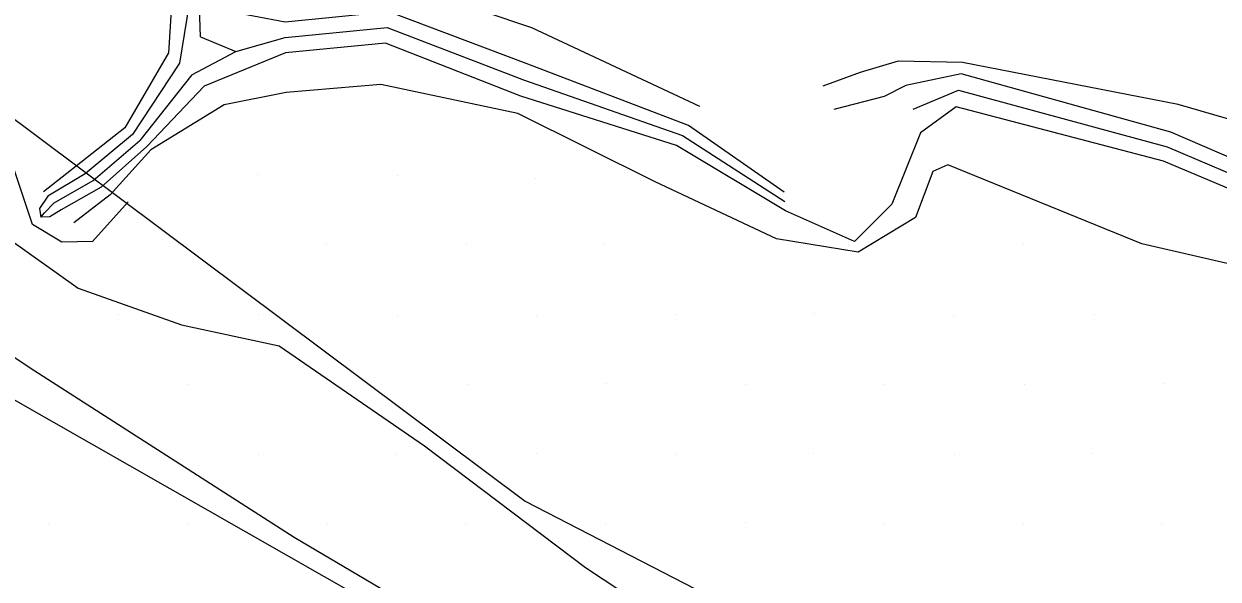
# Model space of a CAD drawing. Extents: x 1602514 to 1609837, y 863887 to 871157.
# Drawn here: x 1606212.5 to 1606394.3, y 865862.1 to 865946.5 of the extents above; entities that cross this region are included whole.
import ezdxf

# ---------------------------------------------------------------- set-up
doc = ezdxf.new("R2010")
doc.units = 0
for name, color, linetype in [('Survey-Entrances', 7, 'Continuous'), ('Survey-Flow line', 7, 'Continuous'), ('Survey-Ridge Lines', 7, 'Continuous'), ('Survey-Spot dirt', 7, 'Continuous'), ('Survey-Vegetation trees', 7, 'Continuous')]:
    doc.layers.add(name, color=color, linetype=linetype)

msp = doc.modelspace()

# ---------------------------------------------------------------- linework, layer by layer
at = {"layer": 'Survey-Entrances'}
for points in [[(1605874.24, 866215.49), (1605913.65, 866199.23), (1605935.58, 866185.16), (1605958.16, 866164.19), (1605974.98, 866146.63), (1605998.7, 866117.05), (1606035.1, 866072.5), (1606068.65, 866035.27), (1606104.47, 866001.05), (1606132.91, 865973.33), (1606151.35, 865956.5), (1606177.35, 865940.41), (1606202.53, 865919.27), (1606220.73, 865906.35), (1606236.49, 865900.74), (1606251.35, 865897.57), (1606273.45, 865882.37), (1606297.99, 865863.83), (1606322.52, 865847.66), (1606339.42, 865830.91), (1606374.43, 865812.05), (1606392.71, 865802.22), (1606466.05, 865757.66)], [(1605874.24, 866215.49), (1605913.65, 866199.23), (1605935.58, 866185.16), (1605958.16, 866164.19), (1605974.98, 866146.63), (1605998.7, 866117.05), (1606035.1, 866072.5), (1606068.65, 866035.27), (1606104.47, 866001.05), (1606132.91, 865973.33), (1606151.35, 865956.5), (1606177.35, 865940.41), (1606202.53, 865919.27), (1606220.73, 865906.35), (1606236.49, 865900.74), (1606251.35, 865897.57), (1606273.45, 865882.37), (1606297.99, 865863.83), (1606322.52, 865847.66), (1606339.42, 865830.91), (1606374.43, 865812.05), (1606392.71, 865802.22), (1606466.05, 865757.66)], [(1605980.44, 866121.09), (1606019.19, 866074.99), (1606085.73, 866003.01), (1606144.44, 865944.55), (1606164.35, 865927.19), (1606213.4, 865894.19), (1606253.63, 865868.44), (1606340.93, 865816.94), (1606394.59, 865787.87), (1606454.14, 865751.62), (1606496.71, 865723.41), (1606531.8, 865703.74), (1606585.26, 865664.88), (1606641.47, 865621.48)], [(1605980.44, 866121.09), (1606019.19, 866074.99), (1606085.73, 866003.01), (1606144.44, 865944.55), (1606164.35, 865927.19), (1606213.4, 865894.19), (1606253.63, 865868.44), (1606340.93, 865816.94), (1606394.59, 865787.87), (1606454.14, 865751.62), (1606496.71, 865723.41), (1606531.8, 865703.74), (1606585.26, 865664.88), (1606641.47, 865621.48)]]:
    msp.add_lwpolyline(points, dxfattribs=at)
at = {"layer": 'Survey-Flow line'}
for p, q in [((1606239.38, 865944.58), (1606239.09, 865952.72)), ((1606239.38, 865944.58), (1606239.09, 865952.72)), ((1606239.38, 865944.58), (1606244.76, 865942.35)), ((1606239.38, 865944.58), (1606244.76, 865942.35)), ((1606238.05, 865938.79), (1606230.12, 865928.81)), ((1606238.05, 865938.79), (1606230.12, 865928.81))]:
    msp.add_line(p, q, dxfattribs=at)
for points in [[(1606238.05, 865938.79), (1606244.76, 865942.35), (1606252.27, 865944.45), (1606267.81, 865945.98), (1606288.53, 865938.04), (1606312.77, 865929.56), (1606328.34, 865919.51)], [(1606238.05, 865938.79), (1606244.76, 865942.35), (1606252.27, 865944.45), (1606267.81, 865945.98), (1606288.53, 865938.04), (1606312.77, 865929.56), (1606328.34, 865919.51)], [(1606347.89, 865933.57), (1606354.8, 865936.44), (1606386.55, 865927.85), (1606417.1, 865914.85), (1606440.47, 865904.45), (1606448.18, 865898.77)], [(1606347.89, 865933.57), (1606354.8, 865936.44), (1606386.55, 865927.85), (1606417.1, 865914.85), (1606440.47, 865904.45), (1606448.18, 865898.77)], [(1606215.07, 865917.15), (1606215.63, 865917.8), (1606217.1, 865919.3), (1606223, 865922.71), (1606230.12, 865928.81)], [(1606215.07, 865917.15), (1606215.63, 865917.8), (1606217.1, 865919.3), (1606223, 865922.71), (1606230.12, 865928.81)]]:
    msp.add_lwpolyline(points, dxfattribs=at)
at = {"layer": 'Survey-Ridge Lines'}
for points in [[(1606315.39, 865933.98), (1606289.82, 865945.94), (1606268.64, 865953.07), (1606252.15, 865951.81), (1606245.45, 865957.83), (1606241.32, 865967.05), (1606238.84, 865974.43)], [(1606315.39, 865933.98), (1606289.82, 865945.94), (1606268.64, 865953.07), (1606252.15, 865951.81), (1606245.45, 865957.83), (1606241.32, 865967.05), (1606238.84, 865974.43)], [(1606328.26, 865920.92), (1606313.67, 865931.08), (1606288.94, 865940.51), (1606268.1, 865948.39), (1606252.23, 865946.78), (1606242.59, 865948.62), (1606240.18, 865953.6), (1606238.65, 865956.77), (1606238.5, 865960.78), (1606238.93, 865966.21)], [(1606328.26, 865920.92), (1606313.67, 865931.08), (1606288.94, 865940.51), (1606268.1, 865948.39), (1606252.23, 865946.78), (1606242.59, 865948.62), (1606240.18, 865953.6), (1606238.65, 865956.77), (1606238.5, 865960.78), (1606238.93, 865966.21)], [(1606234.86, 865956.72), (1606236.72, 865955.54), (1606237.99, 865951.84), (1606236.18, 865940.54)], [(1606234.86, 865956.72), (1606236.72, 865955.54), (1606237.99, 865951.84), (1606236.18, 865940.54)], [(1606233.21, 865953.3), (1606234.95, 865949.4), (1606234.49, 865942.12), (1606227.84, 865930.71), (1606220.42, 865924.87), (1606215.45, 865921.01)], [(1606233.21, 865953.3), (1606234.95, 865949.4), (1606234.49, 865942.12), (1606227.84, 865930.71), (1606220.42, 865924.87), (1606215.45, 865921.01)], [(1606328.43, 865918.09), (1606311.87, 865928.03), (1606288.14, 865935.56), (1606267.54, 865943.58), (1606252.31, 865942.11)], [(1606328.43, 865918.09), (1606311.87, 865928.03), (1606288.14, 865935.56), (1606267.54, 865943.58), (1606252.31, 865942.11)], [(1606236.18, 865940.54), (1606229.03, 865929.72), (1606221.79, 865923.73), (1606216.1, 865920.35), (1606214.85, 865918.44), (1606215.07, 865917.15)], [(1606236.18, 865940.54), (1606229.03, 865929.72), (1606221.79, 865923.73), (1606216.1, 865920.35), (1606214.85, 865918.44), (1606215.07, 865917.15)], [(1606252.31, 865942.11), (1606239.92, 865937.04)], [(1606252.31, 865942.11), (1606239.92, 865937.04)], [(1606472.32, 865914.95), (1606473.05, 865909.16), (1606458.91, 865902.99), (1606453.25, 865902.85), (1606445.51, 865908.96), (1606420.84, 865924.84), (1606388.23, 865934.27), (1606355.41, 865940.64), (1606345.61, 865940.88), (1606339.79, 865939.16), (1606334.12, 865937.05)], [(1606472.32, 865914.95), (1606473.05, 865909.16), (1606458.91, 865902.99), (1606453.25, 865902.85), (1606445.51, 865908.96), (1606420.84, 865924.84), (1606388.23, 865934.27), (1606355.41, 865940.64), (1606345.61, 865940.88), (1606339.79, 865939.16), (1606334.12, 865937.05)], [(1606459.6, 865817.45), (1606455.42, 865841.11), (1606454.1, 865852.99), (1606455.41, 865864.58), (1606458.85, 865888.8), (1606449.69, 865899.94), (1606442.44, 865906.21), (1606417.85, 865916.85), (1606387.14, 865930.07), (1606355.17, 865938.95), (1606346.77, 865937.17)], [(1606459.6, 865817.45), (1606455.42, 865841.11), (1606454.1, 865852.99), (1606455.41, 865864.58), (1606458.85, 865888.8), (1606449.69, 865899.94), (1606442.44, 865906.21), (1606417.85, 865916.85), (1606387.14, 865930.07), (1606355.17, 865938.95), (1606346.77, 865937.17)], [(1606213.79, 865916), (1606210.99, 865924.4), (1606204.32, 865932.93), (1606193.84, 865938.45)], [(1606213.79, 865916), (1606210.99, 865924.4), (1606204.32, 865932.93), (1606193.84, 865938.45)], [(1606239.92, 865937.04), (1606231.2, 865927.9), (1606224.23, 865921.71), (1606218.13, 865918.27), (1606216.41, 865917.18), (1606215.07, 865917.15)], [(1606239.92, 865937.04), (1606231.2, 865927.9), (1606224.23, 865921.71), (1606218.13, 865918.27), (1606216.41, 865917.18), (1606215.07, 865917.15)], [(1606451.36, 865811.7), (1606442.83, 865837.38), (1606441.31, 865854.63), (1606443, 865869.78), (1606443.22, 865883.31), (1606438, 865890.41), (1606432.24, 865897.05), (1606413.76, 865905.93), (1606382.71, 865913.07), (1606353.18, 865925.11), (1606350.87, 865924.06), (1606348.25, 865917.08), (1606339.53, 865911.81), (1606327.07, 865913.83), (1606308.62, 865922.52), (1606287.7, 865932.91), (1606266.81, 865937.3), (1606252.41, 865936.08), (1606242.97, 865934.2), (1606231.81, 865927.39), (1606225.62, 865920.55), (1606220.07, 865916.29)], [(1606451.36, 865811.7), (1606442.83, 865837.38), (1606441.31, 865854.63), (1606443, 865869.78), (1606443.22, 865883.31), (1606438, 865890.41), (1606432.24, 865897.05), (1606413.76, 865905.93), (1606382.71, 865913.07), (1606353.18, 865925.11), (1606350.87, 865924.06), (1606348.25, 865917.08), (1606339.53, 865911.81), (1606327.07, 865913.83), (1606308.62, 865922.52), (1606287.7, 865932.91), (1606266.81, 865937.3), (1606252.41, 865936.08), (1606242.97, 865934.2), (1606231.81, 865927.39), (1606225.62, 865920.55), (1606220.07, 865916.29)], [(1606346.77, 865937.17), (1606343.46, 865935.51), (1606335.78, 865933.51)], [(1606346.77, 865937.17), (1606343.46, 865935.51), (1606335.78, 865933.51)], [(1606455.76, 865814.77), (1606445.88, 865838.28), (1606445.24, 865854.13), (1606449.57, 865867.03), (1606452.55, 865886.59), (1606446.74, 865897.54), (1606438.51, 865902.69), (1606416.35, 865912.85), (1606385.98, 865925.63), (1606354.45, 865933.93), (1606349.02, 865929.97)], [(1606455.76, 865814.77), (1606445.88, 865838.28), (1606445.24, 865854.13), (1606449.57, 865867.03), (1606452.55, 865886.59), (1606446.74, 865897.54), (1606438.51, 865902.69), (1606416.35, 865912.85), (1606385.98, 865925.63), (1606354.45, 865933.93), (1606349.02, 865929.97)], [(1606349.02, 865929.97), (1606344.63, 865919.1), (1606338.96, 865913.43), (1606328.43, 865918.09)], [(1606349.02, 865929.97), (1606344.63, 865919.1), (1606338.96, 865913.43), (1606328.43, 865918.09)], [(1606228.35, 865919.46), (1606222.94, 865913.44), (1606218.27, 865913.35), (1606213.79, 865916)], [(1606228.35, 865919.46), (1606222.94, 865913.44), (1606218.27, 865913.35), (1606213.79, 865916)]]:
    msp.add_lwpolyline(points, dxfattribs=at)
at = {"layer": 'Survey-Spot dirt'}
for p, q in [((1606248.07, 865923.67), (1606248.07, 865923.67)), ((1606248.07, 865923.67), (1606248.07, 865923.67)), ((1606269.37, 865923.53), (1606269.37, 865923.53)), ((1606269.37, 865923.53), (1606269.37, 865923.53)), ((1606290.39, 865923.09), (1606290.39, 865923.09)), ((1606290.39, 865923.09), (1606290.39, 865923.09)), ((1606237.45, 865912.94), (1606237.45, 865912.94)), ((1606237.45, 865912.94), (1606237.45, 865912.94)), ((1606258.49, 865912.95), (1606258.49, 865912.95)), ((1606258.49, 865912.95), (1606258.49, 865912.95)), ((1606279.91, 865912.99), (1606279.91, 865912.99)), ((1606279.91, 865912.99), (1606279.91, 865912.99)), ((1606300.93, 865913.08), (1606300.93, 865913.08)), ((1606300.93, 865913.08), (1606300.93, 865913.08)), ((1606364.71, 865913.05), (1606364.71, 865913.05)), ((1606364.71, 865913.05), (1606364.71, 865913.05)), ((1606226.92, 865902.28), (1606226.92, 865902.28)), ((1606226.92, 865902.28), (1606226.92, 865902.28)), ((1606248.19, 865902.3), (1606248.19, 865902.3)), ((1606248.19, 865902.3), (1606248.19, 865902.3)), ((1606269.36, 865902.23), (1606269.36, 865902.23)), ((1606269.36, 865902.23), (1606269.36, 865902.23)), ((1606311.81, 865902.35), (1606311.81, 865902.35)), ((1606311.81, 865902.35), (1606311.81, 865902.35)), ((1606332.87, 865902.41), (1606332.87, 865902.41)), ((1606332.87, 865902.41), (1606332.87, 865902.41)), ((1606375.44, 865902.3), (1606375.44, 865902.3)), ((1606375.44, 865902.3), (1606375.44, 865902.3)), ((1606290.56, 865902.15), (1606290.56, 865902.15)), ((1606290.56, 865902.15), (1606290.56, 865902.15)), ((1606354.08, 865902.18), (1606354.08, 865902.18)), ((1606354.08, 865902.18), (1606354.08, 865902.18)), ((1606216.29, 865891.68), (1606216.29, 865891.68)), ((1606216.29, 865891.68), (1606216.29, 865891.68)), ((1606237.49, 865891.66), (1606237.49, 865891.66)), ((1606237.49, 865891.66), (1606237.49, 865891.66)), ((1606258.57, 865891.82), (1606258.57, 865891.82)), ((1606258.57, 865891.82), (1606258.57, 865891.82)), ((1606280.05, 865891.61), (1606280.05, 865891.61)), ((1606280.05, 865891.61), (1606280.05, 865891.61)), ((1606301.17, 865891.8), (1606301.17, 865891.8)), ((1606301.17, 865891.8), (1606301.17, 865891.8)), ((1606322.3, 865891.74), (1606322.3, 865891.74)), ((1606322.3, 865891.74), (1606322.3, 865891.74)), ((1606343.47, 865891.72), (1606343.47, 865891.72)), ((1606343.47, 865891.72), (1606343.47, 865891.72)), ((1606364.79, 865891.64), (1606364.79, 865891.64)), ((1606364.79, 865891.64), (1606364.79, 865891.64)), ((1606386.07, 865891.76), (1606386.07, 865891.76)), ((1606386.07, 865891.76), (1606386.07, 865891.76)), ((1606226.88, 865880.93), (1606226.88, 865880.93)), ((1606226.88, 865880.93), (1606226.88, 865880.93)), ((1606248.2, 865881.05), (1606248.2, 865881.05)), ((1606248.2, 865881.05), (1606248.2, 865881.05)), ((1606269.27, 865881.06), (1606269.27, 865881.06)), ((1606269.27, 865881.06), (1606269.27, 865881.06)), ((1606290.58, 865881.19), (1606290.58, 865881.19)), ((1606290.58, 865881.19), (1606290.58, 865881.19)), ((1606311.68, 865881.05), (1606311.68, 865881.05)), ((1606311.68, 865881.05), (1606311.68, 865881.05)), ((1606332.77, 865881.24), (1606332.77, 865881.24)), ((1606332.77, 865881.24), (1606332.77, 865881.24)), ((1606354.19, 865880.97), (1606354.19, 865880.97)), ((1606354.19, 865880.97), (1606354.19, 865880.97)), ((1606375.24, 865881.17), (1606375.24, 865881.17)), ((1606375.24, 865881.17), (1606375.24, 865881.17)), ((1606216.22, 865870.5), (1606216.22, 865870.5)), ((1606216.22, 865870.5), (1606216.22, 865870.5)), ((1606237.58, 865870.32), (1606237.58, 865870.32)), ((1606237.58, 865870.32), (1606237.58, 865870.32)), ((1606258.71, 865870.4), (1606258.71, 865870.4)), ((1606258.71, 865870.4), (1606258.71, 865870.4)), ((1606279.77, 865870.6), (1606279.77, 865870.6)), ((1606279.77, 865870.6), (1606279.77, 865870.6)), ((1606301.04, 865870.59), (1606301.04, 865870.59)), ((1606301.04, 865870.59), (1606301.04, 865870.59)), ((1606322.39, 865870.67), (1606322.39, 865870.67)), ((1606322.39, 865870.67), (1606322.39, 865870.67)), ((1606343.45, 865870.55), (1606343.45, 865870.55)), ((1606343.45, 865870.55), (1606343.45, 865870.55)), ((1606364.73, 865870.49), (1606364.73, 865870.49)), ((1606364.73, 865870.49), (1606364.73, 865870.49)), ((1606385.77, 865870.53), (1606385.77, 865870.53)), ((1606385.77, 865870.53), (1606385.77, 865870.53))]:
    msp.add_line(p, q, dxfattribs=at)
at = {"layer": 'Survey-Vegetation trees'}
for points in [[(1605868.24, 866270.35), (1605917, 866264.25), (1606013.01, 866150.65), (1606159.29, 865970.73), (1606288.82, 865873.91), (1606519.68, 865754.98), (1606525.78, 865726.01), (1606624.06, 865677.98), (1606673.59, 865661.97), (1606653.02, 865637.57), (1606750.54, 865552.19), (1606932.64, 865405.81), (1606897.48, 865634.77), (1606852.53, 866057.89), (1606634.62, 866157.76), (1606377.05, 866304.34), (1606183.52, 866423.27), (1605933.61, 866558.21), (1605731.71, 866735.08)], [(1605868.24, 866270.35), (1605917, 866264.25), (1606013.01, 866150.65), (1606159.29, 865970.73), (1606288.82, 865873.91), (1606519.68, 865754.98), (1606525.78, 865726.01), (1606624.06, 865677.98), (1606673.59, 865661.97), (1606653.02, 865637.57), (1606750.54, 865552.19), (1606932.64, 865405.81), (1606897.48, 865634.77), (1606852.53, 866057.89), (1606634.62, 866157.76), (1606377.05, 866304.34), (1606183.52, 866423.27), (1605933.61, 866558.21), (1605731.71, 866735.08)], [(1606966.17, 865108.64), (1606926.01, 865368.72), (1606585.43, 865634.79), (1606394.19, 865784.98), (1606151.9, 865922.97), (1606027.71, 866037.32), (1605914.18, 866179.13), (1605665.45, 866233.32)], [(1606966.17, 865108.64), (1606926.01, 865368.72), (1606585.43, 865634.79), (1606394.19, 865784.98), (1606151.9, 865922.97), (1606027.71, 866037.32), (1605914.18, 866179.13), (1605665.45, 866233.32)]]:
    msp.add_lwpolyline(points, dxfattribs=at)

doc.saveas('drawing.dxf')
